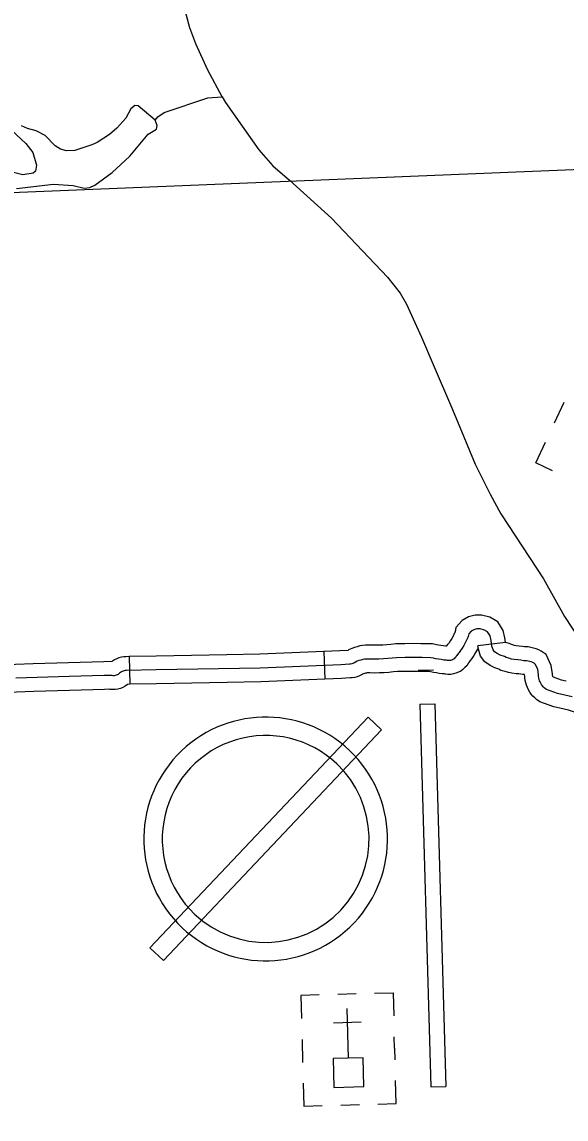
# Model space of a CAD drawing. Extents: x -19 to 366, y -4 to 359.
# Drawn here: x 165.449 to 166.008, y 178.07 to 179.195 of the extents above; entities that cross this region are included whole.
import ezdxf

# ---------------------------------------------------------------- set-up
doc = ezdxf.new("R2010")
doc.units = 0
for name, color, linetype in [('Level 35', 7, 'Continuous'), ('Level 45', 7, 'Continuous'), ('Level 5', 7, 'Continuous'), ('Level 57', 7, 'Continuous'), ('Level 60', 7, 'Continuous')]:
    doc.layers.add(name, color=color, linetype=linetype)

msp = doc.modelspace()

# ---------------------------------------------------------------- linework, layer by layer
at = {"layer": 'Level 35'}
for points in [[(165.586, 179.0942), (165.5888, 179.0975), (165.5954, 179.1019), (165.64, 179.117), (165.655, 179.1181), (165.6403, 179.1452), (165.6277, 179.1723), (165.6216, 179.1886), (165.6158, 179.2104)], [(165.655, 179.1181), (165.6582, 179.1121), (165.6924, 179.0638), (165.7069, 179.0473), (165.7239, 179.0326), (165.767, 178.9934), (165.8243, 178.9332), (165.8376, 178.9165), (165.8438, 178.9053), (165.8593, 178.8716), (165.8712, 178.8435), (165.891, 178.7974), (165.9143, 178.7414), (165.9299, 178.7104), (165.9407, 178.6902), (165.9844, 178.6237), (166.006, 178.5851), (166.021, 178.5622)], [(165.586, 179.0942), (165.5687, 179.1089), (165.5651, 179.1092), (165.5613, 179.1057), (165.5559, 179.0962), (165.5467, 179.0857)], [(165.4438, 179.0241), (165.4817, 179.0284), (165.502, 179.0271), (165.5134, 179.0242), (165.5191, 179.0251), (165.5243, 179.0273), (165.5421, 179.0405), (165.5601, 179.0573), (165.5789, 179.0798), (165.5876, 179.085), (165.5883, 179.0886), (165.586, 179.0942)], [(165.4341, 179.0884), (165.4536, 179.0702), (165.4605, 179.0609), (165.4643, 179.0478), (165.4633, 179.0417), (165.4611, 179.0397), (165.4504, 179.0381), (165.4382, 179.041)], [(165.5467, 179.0857), (165.5394, 179.0795), (165.5266, 179.0711), (165.5211, 179.0689), (165.5037, 179.0631), (165.495, 179.0625), (165.4889, 179.0642), (165.4835, 179.0676), (165.4732, 179.0785), (165.4641, 179.0832), (165.4552, 179.0854), (165.449, 179.0884)]]:
    msp.add_lwpolyline(points, dxfattribs=at)
at = {"layer": 'Level 45'}
for p, q in [((165.9454, 178.5585), (165.9172, 178.5549)), ((165.5595, 178.5439), (165.5602, 178.5155)), ((165.7592, 178.5491), (165.7603, 178.5207))]:
    msp.add_line(p, q, dxfattribs=at)
for points in [[(165.9454, 178.5585), (165.9448, 178.563), (165.9431, 178.5707), (165.9375, 178.5796), (165.9295, 178.5845), (165.921, 178.5865), (165.9145, 178.5865), (165.9077, 178.5848), (165.9011, 178.581), (165.8946, 178.5739), (165.8938, 178.5692), (165.8937, 178.569), (165.8936, 178.5687), (165.8935, 178.5684), (165.893, 178.5675), (165.8917, 178.5648), (165.8904, 178.5626), (165.889, 178.5604), (165.8876, 178.5582), (165.8864, 178.5566), (165.8861, 178.5562), (165.8848, 178.5545), (165.8839, 178.5546), (165.8815, 178.5548), (165.8792, 178.5552), (165.8769, 178.5556), (165.8746, 178.5561), (165.8705, 178.557), (165.8602, 178.5571), (165.8587, 178.5571)], [(165.9445, 178.5439), (165.9401, 178.5454), (165.937, 178.5471), (165.9343, 178.5489), (165.9328, 178.551), (165.9316, 178.5546), (165.9308, 178.5606), (165.9298, 178.5652), (165.9272, 178.5693), (165.9241, 178.5712), (165.9194, 178.5723), (165.9161, 178.5723), (165.913, 178.5715), (165.9102, 178.5699), (165.9079, 178.5674), (165.9076, 178.566), (165.9073, 178.5647), (165.9068, 178.5634), (165.9063, 178.5622), (165.9056, 178.5609), (165.9042, 178.5581), (165.9027, 178.5554), (165.901, 178.5527), (165.8993, 178.5501), (165.8979, 178.5482), (165.8974, 178.5476), (165.8955, 178.5451), (165.895, 178.5442), (165.8944, 178.5433), (165.8937, 178.5425), (165.8929, 178.5418), (165.8921, 178.5412), (165.8912, 178.5407), (165.8902, 178.5403), (165.8892, 178.54), (165.8881, 178.5399), (165.8871, 178.5398), (165.886, 178.5399), (165.885, 178.5402), (165.8823, 178.5404), (165.8796, 178.5408), (165.8769, 178.5412), (165.8742, 178.5417), (165.8715, 178.5422), (165.8688, 178.5428), (165.8601, 178.5429), (165.8513, 178.543), (165.8425, 178.5429), (165.8338, 178.5428), (165.8293, 178.5423), (165.8248, 178.5419), (165.8202, 178.5416), (165.8157, 178.5414), (165.8112, 178.5413), (165.8066, 178.5414), (165.8047, 178.5414), (165.8028, 178.5414), (165.8008, 178.5412), (165.799, 178.5408), (165.7971, 178.5404), (165.7952, 178.5398), (165.7934, 178.5391), (165.7917, 178.5383), (165.7908, 178.5377), (165.7898, 178.5372), (165.7888, 178.5367), (165.7877, 178.5364), (165.7866, 178.5363), (165.7855, 178.5362), (165.7765, 178.5356), (165.694, 178.5322), (165.5873, 178.5303), (165.5566, 178.5296), (165.5555, 178.5295), (165.5544, 178.5294), (165.5534, 178.5291), (165.5524, 178.5287), (165.5515, 178.5282), (165.5506, 178.5277), (165.5497, 178.527), (165.5489, 178.5263), (165.5481, 178.5257), (165.5471, 178.5252), (165.5461, 178.5248), (165.5451, 178.5245), (165.544, 178.5243), (165.543, 178.5243), (165.5419, 178.5244), (165.5409, 178.5246), (165.5337, 178.5245), (165.4978, 178.5234), (165.4432, 178.5217)], [(165.8587, 178.5571), (165.8513, 178.5572), (165.8424, 178.5571), (165.8329, 178.557), (165.8278, 178.5564), (165.8237, 178.5561), (165.8195, 178.5558), (165.8153, 178.5556), (165.8111, 178.5555), (165.8069, 178.5556), (165.8046, 178.5556), (165.8018, 178.5555), (165.7989, 178.5552), (165.7961, 178.5548), (165.7934, 178.5541), (165.7906, 178.5533), (165.7879, 178.5523), (165.7845, 178.5507), (165.784, 178.5503), (165.7757, 178.5497), (165.7592, 178.5491)], [(165.9175, 178.5529), (165.9167, 178.5514), (165.9149, 178.5482), (165.913, 178.5451), (165.9109, 178.542), (165.9094, 178.5399), (165.9087, 178.539), (165.9075, 178.5375), (165.9073, 178.537), (165.9057, 178.5346), (165.9039, 178.5326), (165.9019, 178.5307), (165.8997, 178.5291), (165.8972, 178.5278), (165.8947, 178.5268), (165.892, 178.5261), (165.8893, 178.5257), (165.8865, 178.5256), (165.8838, 178.5259), (165.8828, 178.5261), (165.8807, 178.5263), (165.8776, 178.5267), (165.8746, 178.5272), (165.8715, 178.5277), (165.8684, 178.5283), (165.8671, 178.5287), (165.86, 178.5287), (165.8586, 178.5287)], [(166.0011, 178.4911), (165.9951, 178.4925), (165.9808, 178.4974), (165.9774, 178.5), (165.9755, 178.5016), (165.9737, 178.5035), (165.972, 178.5055), (165.9705, 178.5076), (165.9692, 178.5097), (165.9681, 178.5121), (165.9671, 178.5145), (165.9664, 178.5169), (165.9658, 178.5195), (165.9654, 178.5219), (165.9653, 178.5235), (165.9651, 178.5255), (165.9633, 178.5254), (165.9593, 178.5261), (165.9564, 178.5264), (165.9521, 178.5269), (165.9485, 178.5276), (165.945, 178.5285), (165.9406, 178.5298), (165.9387, 178.5309), (165.9345, 178.5323), (165.9297, 178.5348), (165.9242, 178.5385), (165.92, 178.5444), (165.9177, 178.5514), (165.9172, 178.5549)], [(166.0076, 178.5188), (166.0029, 178.5199), (165.9947, 178.5227), (165.9946, 178.5227), (165.9944, 178.523), (165.9942, 178.5234), (165.994, 178.5237), (165.9939, 178.524), (165.9938, 178.5244), (165.9937, 178.5247), (165.9937, 178.5251), (165.9936, 178.5264), (165.9925, 178.5349), (165.9873, 178.546), (165.9821, 178.5494), (165.9796, 178.5507), (165.977, 178.5518), (165.9743, 178.5527), (165.9715, 178.5534), (165.9688, 178.5538), (165.966, 178.5539), (165.965, 178.5539), (165.9629, 178.5542), (165.9596, 178.5546), (165.9566, 178.5549), (165.9549, 178.5553), (165.9527, 178.5559), (165.9516, 178.5562), (165.9502, 178.5569), (165.9458, 178.5585), (165.9454, 178.5587), (165.9454, 178.5585)], [(165.5595, 178.5439), (165.556, 178.5438), (165.554, 178.5437), (165.5515, 178.5433), (165.549, 178.5426), (165.5467, 178.5417), (165.5445, 178.5406), (165.5424, 178.5393), (165.5418, 178.5388), (165.5333, 178.5387), (165.4973, 178.5376), (165.4608, 178.5365)], [(165.6596, 178.5458), (165.587, 178.5445), (165.5595, 178.5439)], [(165.7592, 178.5491), (165.6936, 178.5464), (165.6596, 178.5458)], [(166.0139, 178.5027), (165.999, 178.5062), (165.9875, 178.5101), (165.9864, 178.511), (165.9853, 178.5119), (165.9842, 178.513), (165.9833, 178.5141), (165.9825, 178.5153), (165.9817, 178.5166), (165.9811, 178.5179), (165.9805, 178.5192), (165.9801, 178.5206), (165.9798, 178.5221), (165.9795, 178.5235), (165.9794, 178.525), (165.9787, 178.5309), (165.9761, 178.5363), (165.9748, 178.5372), (165.9734, 178.5379), (165.972, 178.5385), (165.9704, 178.539), (165.9689, 178.5394), (165.9673, 178.5396), (165.9658, 178.5397), (165.9642, 178.5397), (165.9611, 178.5401), (165.958, 178.5405), (165.9544, 178.5409), (165.9517, 178.5414), (165.9489, 178.5422), (165.9461, 178.543), (165.9445, 178.5439)], [(165.4608, 178.5365), (165.4428, 178.5359), (165.3985, 178.5347), (165.3711, 178.5337), (165.3561, 178.5327)], [(165.8586, 178.5287), (165.8513, 178.5288), (165.8427, 178.5287), (165.8347, 178.5286), (165.8307, 178.5282), (165.8259, 178.5277), (165.821, 178.5274), (165.8161, 178.5272), (165.8112, 178.5271), (165.8064, 178.5272), (165.8048, 178.5272), (165.8037, 178.5272), (165.8028, 178.5271), (165.8018, 178.5269), (165.8008, 178.5267), (165.7998, 178.5264), (165.7989, 178.526), (165.7988, 178.526), (165.7983, 178.5256), (165.7959, 178.5243), (165.7934, 178.5233), (165.7908, 178.5226), (165.7881, 178.5221), (165.7863, 178.522), (165.7773, 178.5214), (165.7603, 178.5207)], [(165.5602, 178.5155), (165.5582, 178.5154), (165.5579, 178.5152), (165.5554, 178.5135), (165.553, 178.5122), (165.5505, 178.5112), (165.5479, 178.5106), (165.5452, 178.5102), (165.5425, 178.5101), (165.5398, 178.5103), (165.5395, 178.5104), (165.534, 178.5103), (165.4982, 178.5092), (165.4617, 178.5081)], [(165.6601, 178.5174), (165.5876, 178.5161), (165.5602, 178.5155)], [(165.7603, 178.5207), (165.6944, 178.518), (165.6601, 178.5174)], [(165.4617, 178.5081), (165.4437, 178.5075), (165.3994, 178.5063), (165.3725, 178.5053), (165.3564, 178.5043)], [(166.0824, 178.4457), (166.0793, 178.4459), (166.0762, 178.4461), (166.073, 178.4463), (166.0682, 178.4467), (166.0647, 178.4478), (166.0623, 178.449), (166.0601, 178.4504), (166.058, 178.452), (166.056, 178.4539), (166.0544, 178.456), (166.0529, 178.4583), (166.0517, 178.4608), (166.0508, 178.4632), (166.0506, 178.4644), (166.05, 178.4661), (166.0493, 178.4689), (166.0487, 178.4717), (166.0483, 178.4745), (166.0481, 178.4765), (166.01, 178.489), (166.0011, 178.4911)]]:
    msp.add_lwpolyline(points, dxfattribs=at)
at = {"layer": 'Level 5'}
msp.add_lwpolyline([(165.2881, 179.0136), (166.2992, 179.0552)], dxfattribs=at)
at = {"layer": 'Level 57'}
for p, q in [((166.0055, 178.8046), (165.9955, 178.7832)), ((165.8045, 178.4818), (165.5807, 178.2451)), ((165.8183, 178.4688), (165.8045, 178.4818)), ((165.5945, 178.2321), (165.8183, 178.4688)), ((165.5807, 178.2451), (165.5945, 178.2321)), ((165.7924, 178.1981), (165.7735, 178.1975)), ((165.7827, 178.1831), (165.7841, 178.1321)), ((165.7689, 178.1685), (165.7973, 178.1693)), ((165.7368, 178.1513), (165.7374, 178.1277)), ((165.8317, 178.1423), (165.8314, 178.154)), ((165.8317, 178.1423), (165.8321, 178.1303)), ((165.7766, 178.0839), (165.7956, 178.0845))]:
    msp.add_line(p, q, dxfattribs=at)
for points in [[(165.9937, 178.7346), (165.9765, 178.7426), (165.9865, 178.764)], [(165.856, 178.5301), (165.8715, 178.5305)], [(165.8575, 178.4951), (165.8731, 178.4956)], [(165.8575, 178.4951), (165.8689, 178.1026)], [(165.8575, 178.4951), (165.8689, 178.1026)], [(165.8731, 178.4956), (165.8844, 178.103)], [(165.8731, 178.4956), (165.8844, 178.103)], [(165.7544, 178.197), (165.7355, 178.1965), (165.7362, 178.1728)], [(165.8112, 178.1986), (165.8302, 178.1991), (165.8308, 178.1754)], [(165.738, 178.1065), (165.7387, 178.0829), (165.7576, 178.0834)], [(165.8144, 178.085), (165.8333, 178.0855), (165.8327, 178.1092)], [(165.8689, 178.1026), (165.8844, 178.103)], [(165.8689, 178.1026), (165.8844, 178.103)]]:
    msp.add_lwpolyline(points, dxfattribs=at)
msp.add_lwpolyline([(165.8002, 178.103), (165.7994, 178.1325), (165.7687, 178.1317), (165.7695, 178.1021)], close=True, dxfattribs=at)
for radius, start, end in [(0.125, 46.6061, 226.6061), (0.1061, 46.6061, 226.6062), (0.125, 226.6061, 46.6061), (0.1061, 226.6062, 46.6061)]:
    msp.add_arc((165.6995, 178.3569), radius, start, end, dxfattribs=at)
at = {"layer": 'Level 60'}
for points in [[(176.1271, 2.4436), (175.8876, 11.0613), (175.6472, 19.6792), (175.4061, 28.2972), (175.164, 36.9153), (174.9212, 45.5335), (174.6775, 54.1519), (174.433, 62.7704), (174.1876, 71.389), (173.9414, 80.0077), (173.6944, 88.6266), (173.4466, 97.2456), (173.1979, 105.8647), (172.9484, 114.484), (172.6981, 123.1034), (172.447, 131.7229), (172.195, 140.3425), (171.9422, 148.9623), (171.6886, 157.5822), (171.4342, 166.2022), (171.179, 174.8224), (170.9229, 183.4427), (170.666, 192.0631), (170.4084, 200.6837), (170.1499, 209.3044), (169.8906, 217.9252), (169.6305, 226.5461), (169.3695, 235.1672), (169.1078, 243.7884), (168.8453, 252.4098), (168.5819, 261.0312), (168.3178, 269.6528), (168.0528, 278.2746), (167.7871, 286.8964), (167.5205, 295.5185), (167.2532, 304.1406), (166.985, 312.7629), (166.7161, 321.3853), (166.4463, 330.0078), (166.1758, 338.6305), (165.9044, 347.2533)], [(168.7902, 2.2442), (168.5607, 10.8615), (168.3304, 19.479), (168.0993, 28.0965), (167.8673, 36.7142), (167.6346, 45.3321), (167.4011, 53.95), (167.1668, 62.5681), (166.9316, 71.1863), (166.6957, 79.8047), (166.459, 88.4232), (166.2215, 97.0418), (165.9832, 105.6605), (165.7441, 114.2794), (165.5043, 122.8984), (165.2636, 131.5176), (165.0221, 140.1368), (164.7799, 148.7563), (164.5369, 157.3758), (164.2931, 165.9955), (164.0485, 174.6153), (163.8031, 183.2352), (163.5569, 191.8553), (163.31, 200.4755), (163.0623, 209.0959), (162.8138, 217.7164), (162.5645, 226.337), (162.3145, 234.9577), (162.0637, 243.5786), (161.8121, 252.1997), (161.5597, 260.8208), (161.3066, 269.4421), (161.0527, 278.0636), (160.798, 286.6851), (160.5426, 295.3068), (160.2864, 303.9287), (160.0294, 312.5507), (159.7717, 321.1728), (159.5132, 329.7951), (159.2539, 338.4175), (158.9939, 347.04)], [(0, 172.2839), (7.1335, 172.2883), (14.267, 172.3015), (21.4005, 172.3236), (28.5339, 172.3544), (35.6673, 172.3941), (42.8006, 172.4426), (49.9339, 172.4999), (57.0671, 172.566), (64.2002, 172.6409), (71.3332, 172.7246), (78.4661, 172.8172), (85.5989, 172.9186), (92.7315, 173.0287), (99.8641, 173.1477), (106.9964, 173.2755), (114.1286, 173.4122), (121.2606, 173.5576), (128.3925, 173.7119), (135.5241, 173.8749), (142.6555, 174.0468), (149.7867, 174.2275), (156.9177, 174.417), (164.0485, 174.6153), (171.179, 174.8224), (178.3092, 175.0383), (185.4392, 175.2631), (192.5688, 175.4966), (199.6982, 175.739), (206.8273, 175.9902), (213.9561, 176.2502), (221.0845, 176.5189), (228.2126, 176.7965), (235.3404, 177.083), (242.4677, 177.3782), (249.5948, 177.6822), (256.7214, 177.995), (263.8476, 178.3167), (270.9735, 178.6471), (278.0989, 178.9863), (285.2239, 179.3344), (292.3485, 179.6912), (299.4726, 180.0569), (306.5963, 180.4314), (313.7195, 180.8146), (320.8422, 181.2067), (327.9644, 181.6076), (335.0862, 182.0172), (342.2074, 182.4357)]]:
    msp.add_spline(points, degree=3, dxfattribs=at)

doc.saveas('drawing.dxf')
